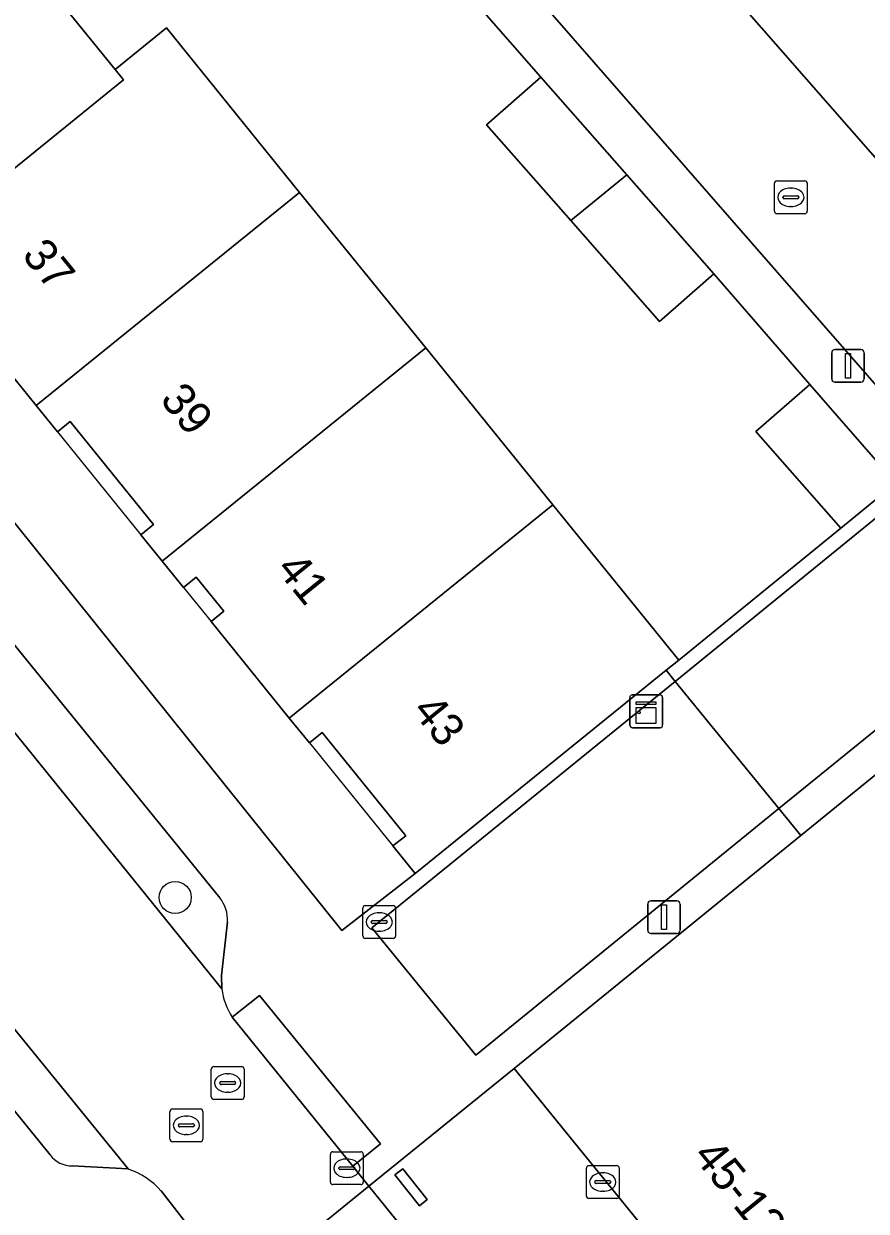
# Model space of a CAD drawing. Extents: x 161772 to 163126, y 383092 to 383917.
# Drawn here: x 162221.23 to 162246.89, y 383235.01 to 383271.21 of the extents above; entities that cross this region are included whole.
import ezdxf

# ---------------------------------------------------------------- set-up
doc = ezdxf.new("R2010")
doc.units = 0
for name, color, linetype in [('IMGEO_Boom', 7, 'Continuous'), ('IMGEO_Brandkraan', 7, 'Continuous'), ('IMGEO_Erf', 7, 'Continuous'), ('IMGEO_Hek', 7, 'Continuous'), ('IMGEO_Kast', 7, 'Continuous'), ('IMGEO_Kolk', 7, 'Continuous'), ('IMGEO_Lichtmast', 7, 'Continuous'), ('IMGEO_Muur', 7, 'Continuous'), ('IMGEO_Pand', 7, 'Continuous'), ('IMGEO_Pand_nummerreeks', 7, 'Continuous'), ('IMGEO_Pand_overbouw', 7, 'Continuous'), ('IMGEO_Parkeervlak_gesloten', 7, 'Continuous'), ('IMGEO_Parkeervlak_open', 7, 'Continuous'), ('IMGEO_Rijbaan_lokaal_gesloten', 7, 'Continuous'), ('IMGEO_Rijbaan_lokaal_open', 7, 'Continuous'), ('IMGEO_Rioolput', 7, 'Continuous'), ('IMGEO_Voetpad_gesloten', 7, 'Continuous'), ('IMGEO_Voetpad_open', 7, 'Continuous')]:
    doc.layers.add(name, color=color, linetype=linetype)

msp = doc.modelspace()

# ---------------------------------------------------------------- linework, layer by layer
at = {"layer": 'IMGEO_Boom'}
msp.add_circle((162225.841, 383244.575), 0.489, dxfattribs=at)
at = {"layer": 'IMGEO_Brandkraan'}
for p, q in [((162238.365, 383235.477), (162238.365, 383236.329)), ((162238.44, 383236.403), (162239.292, 383236.403)), ((162238.853, 383236.183), (162238.878, 383236.183)), ((162239.366, 383236.329), (162239.366, 383235.477)), ((162238.624, 383235.897), (162238.624, 383235.909)), ((162239.062, 383235.86), (162238.664, 383235.86)), ((162238.667, 383235.946), (162239.065, 383235.946)), ((162239.108, 383235.909), (162239.108, 383235.897)), ((162239.292, 383235.403), (162238.44, 383235.403)), ((162238.876, 383235.623), (162238.851, 383235.623))]:
    msp.add_line(p, q, dxfattribs=at)
for points in [[(162238.365, 383235.477), (162238.365, 383236.329)], [(162238.44, 383236.403), (162239.292, 383236.403)], [(162239.366, 383236.329), (162239.366, 383235.477)], [(162239.292, 383235.403), (162238.44, 383235.403)]]:
    msp.add_lwpolyline(points, dxfattribs=at)
for centre, radius, start, end in [((162238.442, 383236.327), 0.0765, 91.552, 178.448), ((162238.442, 383236.327), 0.0765, 91.552, 178.448), ((162239.29, 383236.327), 0.0765, 1.552, 88.448), ((162239.29, 383236.327), 0.0765, 1.552, 88.448), ((162238.664, 383235.906), 0.0403, 85.8775, 175.7526), ((162238.661, 383235.896), 0.0366, 178.938, 274.7102), ((162239.065, 383235.903), 0.043, 264.8664, 352.4533), ((162239.069, 383235.908), 0.0386, 1.7309, 96.639), ((162238.442, 383235.479), 0.0765, 181.552, 268.448), ((162238.442, 383235.479), 0.0765, 181.552, 268.448), ((162239.29, 383235.479), 0.0765, 271.552, 358.448), ((162239.29, 383235.479), 0.0765, 271.552, 358.448)]:
    msp.add_arc(centre, radius, start, end, dxfattribs=at)
for centre, major_axis, ratio, start_param, end_param in [((162238.852, 383235.903), (-0.387, 0.002), 0.722429, 4.712389, 7.853982), ((162238.877, 383235.903), (-0.39, 0.002), 0.717154, 1.570796, 4.712389)]:
    msp.add_ellipse(centre, major_axis=major_axis, ratio=ratio, start_param=start_param, end_param=end_param, dxfattribs=at)
at = {"layer": 'IMGEO_Erf'}
for points in [[(162220.378, 383274.284), (162224.011, 383269.814), (162225.572, 383271.079), (162229.631, 383266.067), (162233.471, 383261.327), (162237.342, 383256.547), (162241.18, 383251.809), (162246.112, 383255.83), (162243.531, 383258.78), (162245.168, 383260.212), (162242.246, 383263.581), (162240.593, 383262.13), (162237.891, 383265.208), (162235.328, 383268.128), (162236.981, 383269.58), (162234.173, 383272.783)], [(162214.58, 383263.922), (162230.913, 383243.565), (162233.154, 383245.306), (162232.474, 383246.146), (162232.862, 383246.46), (162230.32, 383249.6), (162229.931, 383249.285), (162229.315, 383250.046), (162226.935, 383252.984), (162227.324, 383253.299), (162226.48, 383254.34), (162226.092, 383254.025), (162225.443, 383254.826), (162224.795, 383255.626), (162225.184, 383255.941), (162222.641, 383259.08), (162222.252, 383258.765), (162221.604, 383259.566), (162219.25, 383262.472)]]:
    msp.add_lwpolyline(points, dxfattribs=at)
at = {"layer": 'IMGEO_Hek'}
for points in [[(162240.799, 383251.501), (162241.074, 383251.163)], [(162241.074, 383251.163), (162244.227, 383247.286)], [(162244.227, 383247.286), (162244.896, 383246.463)]]:
    msp.add_lwpolyline(points, dxfattribs=at)
at = {"layer": 'IMGEO_Kast'}
for p, q in [((162239.689, 383249.825), (162239.689, 383250.666)), ((162239.689, 383250.666), (162239.689, 383249.825)), ((162239.764, 383250.75), (162240.605, 383250.75)), ((162240.605, 383250.75), (162239.764, 383250.75)), ((162240.689, 383250.675), (162240.689, 383249.834)), ((162240.689, 383249.834), (162240.689, 383250.675)), ((162240.614, 383249.75), (162239.773, 383249.75)), ((162239.773, 383249.75), (162240.614, 383249.75))]:
    msp.add_line(p, q, dxfattribs=at)
for points in [[(162239.884, 383250.54), (162240.484, 383250.54), (162240.484, 383250.455), (162239.884, 383250.455), (162239.884, 383250.54)], [(162239.884, 383250.365), (162240.484, 383250.365), (162240.484, 383249.876), (162239.884, 383249.876), (162239.884, 383250.365)]]:
    msp.add_lwpolyline(points, dxfattribs=at)
msp.add_circle((162239.968, 383250.214), 0.0377, dxfattribs=at)
for centre, start, end in [((162239.767, 383250.672), 92.4484, 184.2845), ((162239.767, 383250.672), 92.4484, 184.2845), ((162240.611, 383250.672), 2.4484, 94.2845), ((162240.611, 383250.672), 2.4484, 94.2845), ((162239.767, 383249.828), 182.4484, 274.2845), ((162239.767, 383249.828), 182.4484, 274.2845), ((162240.611, 383249.828), 272.4484, 4.2845), ((162240.611, 383249.828), 272.4484, 4.2845)]:
    msp.add_arc(centre, 0.0779, start, end, dxfattribs=at)
at = {"layer": 'IMGEO_Kolk'}
for p, q in [((162231.555, 383243.403), (162231.555, 383244.255)), ((162231.63, 383244.329), (162232.482, 383244.329)), ((162232.043, 383244.109), (162232.068, 383244.109)), ((162232.556, 383244.255), (162232.556, 383243.403)), ((162231.814, 383243.823), (162231.814, 383243.835)), ((162232.252, 383243.786), (162231.854, 383243.786)), ((162231.857, 383243.872), (162232.255, 383243.872)), ((162232.298, 383243.835), (162232.298, 383243.823)), ((162232.482, 383243.329), (162231.63, 383243.329)), ((162232.066, 383243.549), (162232.041, 383243.549)), ((162230.643, 383236.826), (162231.495, 383236.826)), ((162230.568, 383235.9), (162230.568, 383236.752)), ((162231.056, 383236.606), (162231.081, 383236.606)), ((162231.569, 383236.752), (162231.569, 383235.9)), ((162230.827, 383236.32), (162230.827, 383236.332)), ((162231.265, 383236.283), (162230.867, 383236.283)), ((162230.87, 383236.369), (162231.268, 383236.369)), ((162231.311, 383236.332), (162231.311, 383236.32)), ((162231.495, 383235.826), (162230.643, 383235.826)), ((162231.079, 383236.046), (162231.054, 383236.046))]:
    msp.add_line(p, q, dxfattribs=at)
for points in [[(162231.555, 383243.403), (162231.555, 383244.255)], [(162231.63, 383244.329), (162232.482, 383244.329)], [(162232.556, 383244.255), (162232.556, 383243.403)], [(162232.482, 383243.329), (162231.63, 383243.329)], [(162230.643, 383236.826), (162231.495, 383236.826)], [(162230.568, 383235.9), (162230.568, 383236.752)], [(162231.569, 383236.752), (162231.569, 383235.9)], [(162231.495, 383235.826), (162230.643, 383235.826)]]:
    msp.add_lwpolyline(points, dxfattribs=at)
for centre, radius, start, end in [((162231.632, 383244.253), 0.0765, 91.552, 178.448), ((162231.632, 383244.253), 0.0765, 91.552, 178.448), ((162232.48, 383244.253), 0.0765, 1.552, 88.448), ((162232.48, 383244.253), 0.0765, 1.552, 88.448), ((162231.854, 383243.832), 0.0403, 85.8775, 175.7526), ((162231.851, 383243.822), 0.0366, 178.938, 274.7102), ((162232.255, 383243.829), 0.043, 264.8664, 352.4533), ((162232.259, 383243.834), 0.0386, 1.7309, 96.639), ((162231.632, 383243.405), 0.0765, 181.552, 268.448), ((162231.632, 383243.405), 0.0765, 181.552, 268.448), ((162232.48, 383243.405), 0.0765, 271.552, 358.448), ((162232.48, 383243.405), 0.0765, 271.552, 358.448), ((162230.645, 383236.75), 0.0765, 91.552, 178.448), ((162230.645, 383236.75), 0.0765, 91.552, 178.448), ((162231.493, 383236.75), 0.0765, 1.552, 88.448), ((162231.493, 383236.75), 0.0765, 1.552, 88.448), ((162230.867, 383236.329), 0.0403, 85.8775, 175.7526), ((162230.864, 383236.319), 0.0366, 178.938, 274.7102), ((162231.268, 383236.326), 0.043, 264.8664, 352.4533), ((162231.272, 383236.331), 0.0386, 1.7309, 96.639), ((162230.645, 383235.902), 0.0765, 181.552, 268.448), ((162230.645, 383235.902), 0.0765, 181.552, 268.448), ((162231.493, 383235.902), 0.0765, 271.552, 358.448), ((162231.493, 383235.902), 0.0765, 271.552, 358.448)]:
    msp.add_arc(centre, radius, start, end, dxfattribs=at)
for centre, major_axis, ratio, start_param, end_param in [((162232.042, 383243.829), (-0.387, 0.002), 0.722429, 4.712389, 7.853982), ((162232.067, 383243.829), (-0.39, 0.002), 0.717154, 1.570796, 4.712389), ((162231.055, 383236.326), (-0.387, 0.002), 0.722429, 4.712389, 7.853982), ((162231.08, 383236.326), (-0.39, 0.002), 0.717154, 1.570796, 4.712389)]:
    msp.add_ellipse(centre, major_axis=major_axis, ratio=ratio, start_param=start_param, end_param=end_param, dxfattribs=at)
at = {"layer": 'IMGEO_Lichtmast'}
for p, q in [((162245.838, 383260.38), (162245.838, 383261.18)), ((162245.838, 383261.18), (162245.838, 383260.38)), ((162245.938, 383261.28), (162246.728, 383261.28)), ((162246.728, 383261.28), (162245.938, 383261.28)), ((162246.828, 383261.18), (162246.828, 383260.38)), ((162246.828, 383260.38), (162246.828, 383261.18)), ((162246.728, 383260.28), (162245.938, 383260.28)), ((162245.938, 383260.28), (162246.728, 383260.28)), ((162240.333, 383244.476), (162241.123, 383244.476)), ((162241.123, 383244.476), (162240.333, 383244.476)), ((162240.233, 383243.576), (162240.233, 383244.376)), ((162240.233, 383244.376), (162240.233, 383243.576)), ((162241.223, 383244.376), (162241.223, 383243.576)), ((162241.223, 383243.576), (162241.223, 383244.376)), ((162241.123, 383243.476), (162240.333, 383243.476)), ((162240.333, 383243.476), (162241.123, 383243.476))]:
    msp.add_line(p, q, dxfattribs=at)
for points in [[(162246.258, 383261.155), (162246.408, 383261.155), (162246.408, 383260.405), (162246.258, 383260.405), (162246.258, 383261.155)], [(162240.653, 383244.351), (162240.803, 383244.351), (162240.803, 383243.601), (162240.653, 383243.601), (162240.653, 383244.351)]]:
    msp.add_lwpolyline(points, dxfattribs=at)
for centre, start, end in [((162245.938, 383261.18), 90, 180), ((162245.938, 383261.18), 90, 180), ((162246.728, 383261.18), 0, 90), ((162246.728, 383261.18), 360, 90), ((162245.938, 383260.38), 180, 270), ((162245.938, 383260.38), 180, 270), ((162246.728, 383260.38), 270, 0), ((162246.728, 383260.38), 270, 0), ((162240.333, 383244.376), 90, 180), ((162240.333, 383244.376), 90, 180), ((162241.123, 383244.376), 0, 90), ((162241.123, 383244.376), 360, 90), ((162240.333, 383243.576), 180, 270), ((162240.333, 383243.576), 180, 270), ((162241.123, 383243.576), 270, 0), ((162241.123, 383243.576), 270, 0)]:
    msp.add_arc(centre, 0.1, start, end, dxfattribs=at)
at = {"layer": 'IMGEO_Muur'}
for points in [[(162234.173, 383272.783), (162236.981, 383269.58)], [(162242.246, 383263.581), (162245.168, 383260.212)], [(162241.18, 383251.809), (162246.112, 383255.83)]]:
    msp.add_lwpolyline(points, dxfattribs=at)
at = {"layer": 'IMGEO_Pand'}
for points in [[(162220.378, 383274.284), (162212.325, 383267.74), (162212.958, 383266.92), (162213.342, 383267.24), (162215.919, 383264.153), (162215.535, 383263.833), (162216.219, 383262.977), (162217.802, 383264.259), (162224.269, 383269.497), (162224.011, 383269.814)], [(162221.604, 383259.566), (162229.631, 383266.067), (162225.572, 383271.079), (162224.011, 383269.814), (162224.269, 383269.497), (162217.802, 383264.259), (162218.413, 383263.505), (162218.801, 383263.82), (162219.639, 383262.787), (162219.25, 383262.472)], [(162237.891, 383265.208), (162239.599, 383266.597), (162236.981, 383269.58), (162235.328, 383268.128)], [(162237.891, 383265.208), (162240.593, 383262.13), (162242.246, 383263.581), (162239.599, 383266.597)], [(162225.443, 383254.826), (162233.471, 383261.327), (162229.631, 383266.067), (162221.604, 383259.566), (162222.252, 383258.765), (162222.641, 383259.08), (162225.184, 383255.941), (162224.795, 383255.626)], [(162225.443, 383254.826), (162226.092, 383254.025), (162226.48, 383254.34), (162227.324, 383253.299), (162226.935, 383252.984), (162229.315, 383250.046), (162237.342, 383256.547), (162233.471, 383261.327)], [(162247.795, 383257.207), (162245.168, 383260.212), (162243.531, 383258.78), (162246.112, 383255.83)], [(162237.342, 383256.547), (162229.315, 383250.046), (162229.931, 383249.285), (162230.32, 383249.6), (162232.862, 383246.46), (162232.474, 383246.146), (162233.154, 383245.306), (162240.799, 383251.501), (162241.18, 383251.809)], [(162260.307, 383236.463), (162260.746, 383236.819), (162260.416, 383237.219), (162260.07, 383237.644), (162249.729, 383250.394), (162244.896, 383246.463), (162236.165, 383239.363), (162247.181, 383225.799), (162247.618, 383226.155)], [(162232.77, 383236.307), (162232.535, 383236.12), (162233.279, 383235.182), (162233.514, 383235.368)]]:
    msp.add_lwpolyline(points, close=True, dxfattribs=at)
at = {"layer": 'IMGEO_Pand_overbouw'}
for points in [[(162222.252, 383258.765), (162224.795, 383255.626), (162225.184, 383255.941), (162222.641, 383259.08)], [(162226.935, 383252.984), (162227.324, 383253.299), (162226.48, 383254.34), (162226.092, 383254.025)], [(162232.474, 383246.146), (162232.862, 383246.46), (162230.32, 383249.6), (162229.931, 383249.285)], [(162247.181, 383225.799), (162236.165, 383239.363), (162227.789, 383232.572), (162224.456, 383229.869), (162223.715, 383229.269), (162234.738, 383215.702), (162238.885, 383219.068), (162242.734, 383222.191)]]:
    msp.add_lwpolyline(points, close=True, dxfattribs=at)
at = {"layer": 'IMGEO_Parkeervlak_gesloten'}
msp.add_lwpolyline([(162232.95, 383283.366), (162229.559, 383280.396), (162247.626, 383259.685), (162251.061, 383262.68)], close=True, dxfattribs=at)
at = {"layer": 'IMGEO_Parkeervlak_open'}
for points in [[(162227.198, 383244.566), (162209.855, 383265.916), (162208.938, 383265.167)], [(162208.372, 383265.153), (162227.262, 383241.79), (162227.256, 383242.194), (162227.436, 383243.831)], [(162222.707, 383236.394), (162224.409, 383236.301), (162211.451, 383252.228)], [(162211.316, 383251.653), (162210.482, 383250.975), (162222.03, 383236.729)]]:
    msp.add_lwpolyline(points, dxfattribs=at)
for centre, radius, start, end in [((162226.342, 383243.883), 1.095, 357.2951, 38.5898), ((162222.701, 383237.234), 0.84, 216.9604, 270.3844)]:
    msp.add_arc(centre, radius, start, end, dxfattribs=at)
at = {"layer": 'IMGEO_Rijbaan_lokaal_gesloten'}
for points in [[(162251.061, 383262.68), (162252.791, 383260.692), (162249.275, 383257.833), (162248.076, 383256.871), (162241.074, 383251.163), (162244.227, 383247.286), (162252.554, 383254.049), (162256.096, 383256.95), (162257.613, 383255.216), (162267.579, 383243.756), (162272.905, 383248.092), (162238.045, 383287.827), (162232.95, 383283.366)], [(162241.074, 383251.163), (162231.829, 383243.648), (162234.995, 383239.77), (162244.227, 383247.286)]]:
    msp.add_lwpolyline(points, close=True, dxfattribs=at)
at = {"layer": 'IMGEO_Rijbaan_lokaal_open'}
for points in [[(162227.262, 383241.79), (162208.372, 383265.153), (162208.258, 383265.276), (162207.777, 383265.84), (162207.69, 383265.974), (162189.054, 383288.859)], [(162186.063, 383283.993), (162186.904, 383282.951), (162187.192, 383282.14), (162194.747, 383272.77), (162195.372, 383272.031), (162210.75, 383253.091), (162210.911, 383252.943), (162211.378, 383252.361), (162211.451, 383252.228), (162224.409, 383236.301)], [(162225.417, 383235.631), (162227.789, 383232.572), (162231.74, 383235.776), (162231.247, 383236.386), (162227.577, 383240.928)]]:
    msp.add_lwpolyline(points, dxfattribs=at)
msp.add_lwpolyline([(162242.734, 383222.191), (162231.74, 383235.776), (162227.789, 383232.572), (162238.885, 383219.068)], close=True, dxfattribs=at)
for centre, radius, start, end in [((162229.239, 383242.024), 1.991, 186.7465, 213.4011), ((162223.595, 383233.983), 2.456, 42.1258, 70.6516)]:
    msp.add_arc(centre, radius, start, end, dxfattribs=at)
at = {"layer": 'IMGEO_Rioolput'}
for p, q in [((162244.093, 383265.491), (162244.093, 383266.343)), ((162244.168, 383266.417), (162245.02, 383266.417)), ((162244.581, 383266.197), (162244.606, 383266.197)), ((162245.094, 383266.343), (162245.094, 383265.491)), ((162244.352, 383265.911), (162244.352, 383265.923)), ((162244.79, 383265.874), (162244.392, 383265.874)), ((162244.395, 383265.96), (162244.793, 383265.96)), ((162244.836, 383265.923), (162244.836, 383265.911)), ((162245.02, 383265.417), (162244.168, 383265.417)), ((162244.604, 383265.637), (162244.579, 383265.637)), ((162226.939, 383238.496), (162226.939, 383239.348)), ((162227.014, 383239.422), (162227.866, 383239.422)), ((162227.94, 383239.348), (162227.94, 383238.496)), ((162227.241, 383238.965), (162227.639, 383238.965)), ((162227.427, 383239.202), (162227.452, 383239.202)), ((162227.198, 383238.916), (162227.198, 383238.928)), ((162227.636, 383238.879), (162227.238, 383238.879)), ((162227.45, 383238.642), (162227.425, 383238.642)), ((162227.682, 383238.928), (162227.682, 383238.916)), ((162227.866, 383238.422), (162227.014, 383238.422)), ((162225.682, 383237.206), (162225.682, 383238.058)), ((162225.757, 383238.132), (162226.609, 383238.132)), ((162226.17, 383237.912), (162226.195, 383237.912)), ((162226.683, 383238.058), (162226.683, 383237.206)), ((162225.941, 383237.626), (162225.941, 383237.638)), ((162226.379, 383237.589), (162225.981, 383237.589)), ((162225.984, 383237.675), (162226.382, 383237.675)), ((162226.425, 383237.638), (162226.425, 383237.626)), ((162226.193, 383237.352), (162226.168, 383237.352)), ((162226.609, 383237.132), (162225.757, 383237.132))]:
    msp.add_line(p, q, dxfattribs=at)
for points in [[(162244.093, 383265.491), (162244.093, 383266.343)], [(162244.168, 383266.417), (162245.02, 383266.417)], [(162245.094, 383266.343), (162245.094, 383265.491)], [(162245.02, 383265.417), (162244.168, 383265.417)], [(162226.939, 383238.496), (162226.939, 383239.348)], [(162227.014, 383239.422), (162227.866, 383239.422)], [(162227.94, 383239.348), (162227.94, 383238.496)], [(162227.866, 383238.422), (162227.014, 383238.422)], [(162225.682, 383237.206), (162225.682, 383238.058)], [(162225.757, 383238.132), (162226.609, 383238.132)], [(162226.683, 383238.058), (162226.683, 383237.206)], [(162226.609, 383237.132), (162225.757, 383237.132)]]:
    msp.add_lwpolyline(points, dxfattribs=at)
for centre, radius, start, end in [((162244.17, 383266.341), 0.0765, 91.552, 178.448), ((162244.17, 383266.341), 0.0765, 91.552, 178.448), ((162245.018, 383266.341), 0.0765, 1.552, 88.448), ((162245.018, 383266.341), 0.0765, 1.552, 88.448), ((162244.392, 383265.92), 0.0403, 85.8775, 175.7526), ((162244.389, 383265.91), 0.0366, 178.938, 274.7102), ((162244.793, 383265.917), 0.043, 264.8664, 352.4533), ((162244.797, 383265.922), 0.0386, 1.7309, 96.639), ((162244.17, 383265.493), 0.0765, 181.552, 268.448), ((162244.17, 383265.493), 0.0765, 181.552, 268.448), ((162245.018, 383265.493), 0.0765, 271.552, 358.448), ((162245.018, 383265.493), 0.0765, 271.552, 358.448), ((162227.016, 383239.346), 0.0765, 91.552, 178.448), ((162227.016, 383239.346), 0.0765, 91.552, 178.448), ((162227.864, 383239.346), 0.0765, 1.552, 88.448), ((162227.864, 383239.346), 0.0765, 1.552, 88.448), ((162227.238, 383238.925), 0.0403, 85.8775, 175.7526), ((162227.643, 383238.927), 0.0386, 1.7309, 96.639), ((162227.235, 383238.915), 0.0366, 178.938, 274.7102), ((162227.639, 383238.922), 0.043, 264.8664, 352.4533), ((162227.016, 383238.498), 0.0765, 181.552, 268.448), ((162227.016, 383238.498), 0.0765, 181.552, 268.448), ((162227.864, 383238.498), 0.0765, 271.552, 358.448), ((162227.864, 383238.498), 0.0765, 271.552, 358.448), ((162225.759, 383238.056), 0.0765, 91.552, 178.448), ((162225.759, 383238.056), 0.0765, 91.552, 178.448), ((162226.607, 383238.056), 0.0765, 1.552, 88.448), ((162226.607, 383238.056), 0.0765, 1.552, 88.448), ((162225.981, 383237.635), 0.0403, 85.8775, 175.7526), ((162225.978, 383237.625), 0.0366, 178.938, 274.7102), ((162226.382, 383237.632), 0.043, 264.8664, 352.4533), ((162226.386, 383237.637), 0.0386, 1.7309, 96.639), ((162225.759, 383237.208), 0.0765, 181.552, 268.448), ((162225.759, 383237.208), 0.0765, 181.552, 268.448), ((162226.607, 383237.208), 0.0765, 271.552, 358.448), ((162226.607, 383237.208), 0.0765, 271.552, 358.448)]:
    msp.add_arc(centre, radius, start, end, dxfattribs=at)
for centre, major_axis, ratio, start_param, end_param in [((162244.58, 383265.917), (-0.387, 0.002), 0.722429, 4.712389, 7.853982), ((162244.605, 383265.917), (-0.39, 0.002), 0.717154, 1.570796, 4.712389), ((162227.426, 383238.922), (-0.387, 0.002), 0.722429, 4.712389, 7.853982), ((162227.451, 383238.922), (-0.39, 0.002), 0.717154, 1.570796, 4.712389), ((162226.169, 383237.632), (-0.387, 0.002), 0.722429, 4.712389, 7.853982), ((162226.194, 383237.632), (-0.39, 0.002), 0.717154, 1.570796, 4.712389)]:
    msp.add_ellipse(centre, major_axis=major_axis, ratio=ratio, start_param=start_param, end_param=end_param, dxfattribs=at)
at = {"layer": 'IMGEO_Voetpad_gesloten'}
for points in [[(162241.18, 383251.809), (162240.799, 383251.501), (162241.074, 383251.163), (162248.076, 383256.871), (162247.795, 383257.207), (162246.112, 383255.83)], [(162252.554, 383254.049), (162244.227, 383247.286), (162244.896, 383246.463), (162249.729, 383250.394), (162253.256, 383253.253)]]:
    msp.add_lwpolyline(points, close=True, dxfattribs=at)
at = {"layer": 'IMGEO_Voetpad_open'}
for points in [[(162211.829, 383296.212), (162215.786, 383291.702), (162218.424, 383288.683), (162221.042, 383285.688), (162223.891, 383282.407), (162226.546, 383279.397), (162227.013, 383278.848), (162228.072, 383279.753), (162228.903, 383278.794), (162231.54, 383275.786), (162234.173, 383272.783), (162236.981, 383269.58), (162239.599, 383266.597), (162242.246, 383263.581), (162245.168, 383260.212), (162247.795, 383257.207)], [(162227.577, 383240.928), (162228.411, 383241.59), (162232.094, 383237.068), (162231.247, 383236.386), (162231.74, 383235.776), (162236.165, 383239.363), (162244.896, 383246.463), (162244.227, 383247.286), (162234.995, 383239.77), (162231.829, 383243.648), (162241.074, 383251.163), (162240.799, 383251.501), (162233.154, 383245.306), (162230.913, 383243.565), (162214.58, 383263.922), (162193.043, 383290.448), (162191.59, 383292.229)], [(162247.626, 383259.685), (162229.559, 383280.396), (162232.95, 383283.366), (162238.045, 383287.827), (162241.639, 383290.974), (162276.559, 383251.066)], [(162222.03, 383236.729), (162210.482, 383250.975), (162209.342, 383252.374), (162194.417, 383270.712)], [(162208.938, 383265.167), (162209.855, 383265.916), (162227.198, 383244.566)], [(162227.436, 383243.831), (162227.256, 383242.194), (162227.262, 383241.79)], [(162224.409, 383236.301), (162222.707, 383236.394)], [(162227.789, 383232.572), (162225.417, 383235.631)]]:
    msp.add_lwpolyline(points, dxfattribs=at)
for points in [[(162231.247, 383236.386), (162232.094, 383237.068), (162228.411, 383241.59), (162227.577, 383240.928)], [(162247.181, 383225.799), (162236.165, 383239.363), (162231.74, 383235.776), (162242.734, 383222.191)], [(162233.279, 383235.182), (162232.535, 383236.12), (162232.77, 383236.307), (162233.514, 383235.368)]]:
    msp.add_lwpolyline(points, close=True, dxfattribs=at)
for centre, radius, start, end in [((162226.342, 383243.883), 1.095, 357.2951, 38.5898), ((162229.239, 383242.024), 1.991, 186.7465, 213.4011), ((162222.701, 383237.234), 0.84, 216.9604, 270.3844), ((162223.595, 383233.983), 2.456, 42.1258, 70.6516)]:
    msp.add_arc(centre, radius, start, end, dxfattribs=at)

# ---------------------------------------------------------------- texts
at = {"layer": 'IMGEO_Pand_nummerreeks'}
for s, rotation, p in [('37', 309.0064, (162221.143, 383264.139)), ('39', 309.0064, (162225.35, 383259.739)), ('41', 309.0064, (162228.888, 383254.576)), ('43', 309.0064, (162233.031, 383250.256)), ('45-120', 309.0812, (162241.583, 383236.689))]:
    msp.add_text(s, height=1, rotation=rotation, dxfattribs=at).set_placement(p)

doc.saveas('drawing.dxf')
